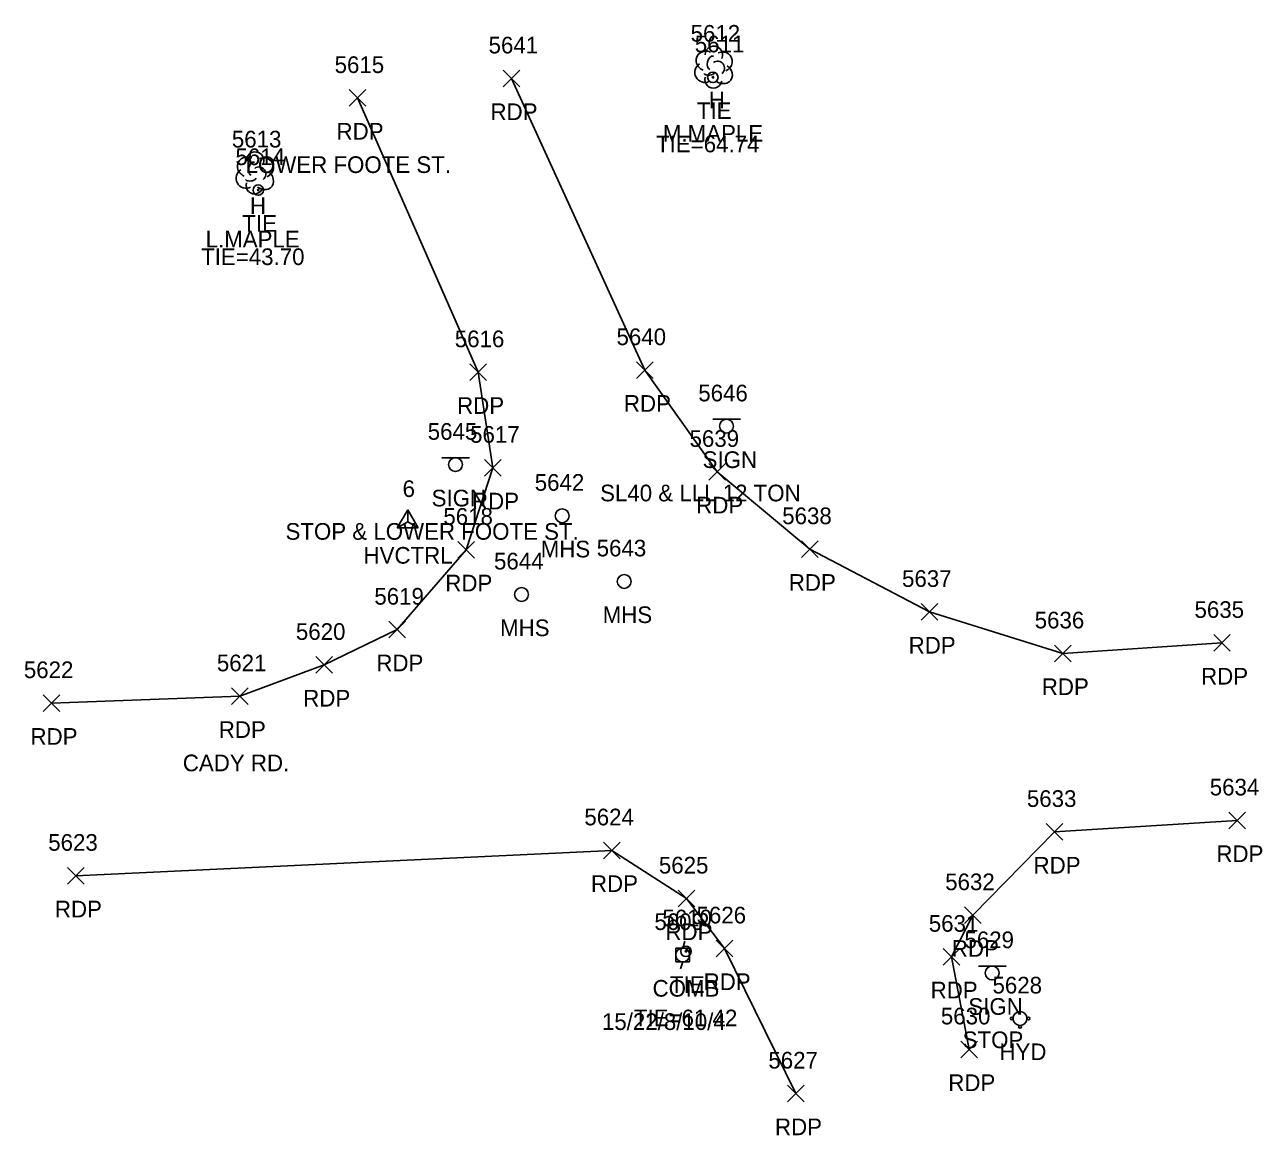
# Model space of a CAD drawing. Extents: x 1472233 to 1475777, y 540726 to 543442.
# Drawn here: x 1475627.9 to 1475776.5, y 541687.4 to 541820.7 of the extents above; entities that cross this region are included whole.
import ezdxf

# ---------------------------------------------------------------- set-up
doc = ezdxf.new("R2010")
doc.units = 0
for name, color, linetype in [('C_A', 7, 'Continuous'), ('C_C', 7, 'Continuous'), ('C_I', 7, 'Continuous'), ('CBP', 7, 'Continuous'), ('CPSM', 7, 'Continuous'), ('L_A', 7, 'Continuous'), ('L_C', 7, 'Continuous'), ('L_I', 7, 'Continuous'), ('LTD', 7, 'Continuous'), ('P_A', 7, 'Continuous'), ('P_C', 7, 'Continuous'), ('P_I', 7, 'Continuous'), ('P_TIC', 7, 'Continuous'), ('PET', 7, 'Continuous'), ('S_A', 7, 'Continuous'), ('S_C', 7, 'Continuous'), ('S_I', 7, 'Continuous'), ('SSGN', 7, 'Continuous'), ('U_A', 7, 'Continuous'), ('U_C', 7, 'Continuous'), ('U_I', 7, 'Continuous'), ('UP', 7, 'Continuous'), ('USMH', 7, 'Continuous'), ('UWFH', 7, 'Continuous')]:
    doc.layers.add(name, color=color, linetype=linetype)

msp = doc.modelspace()

# ---------------------------------------------------------------- linework, layer by layer
at = {"layer": 'CBP'}
for centre, radius in [((1475710.53, 541814.4), 0.625), ((1475710.53, 541814.4), 0.0833), ((1475655.94, 541800.87), 0.625), ((1475655.94, 541800.87), 0.0833), ((1475707.3, 541709.5), 0.625), ((1475707.3, 541709.5), 0.0833)]:
    msp.add_circle(centre, radius, dxfattribs=at)
at = {"layer": 'CPSM'}
for p, q in [((1475672.64, 541760.31), (1475673.89, 541762.48)), ((1475672.64, 541760.31), (1475673.89, 541762.48)), ((1475675.14, 541760.31), (1475673.89, 541762.48)), ((1475673.89, 541761.03), (1475673.89, 541762.48)), ((1475675.14, 541760.31), (1475673.89, 541762.48)), ((1475673.89, 541761.03), (1475673.89, 541762.48)), ((1475672.64, 541760.31), (1475673.89, 541761.03)), ((1475672.64, 541760.31), (1475673.89, 541761.03)), ((1475673.89, 541761.03), (1475673.89, 541761.03)), ((1475673.89, 541761.03), (1475675.14, 541760.31)), ((1475673.89, 541761.03), (1475673.89, 541761.03)), ((1475673.89, 541761.03), (1475675.14, 541760.31)), ((1475672.64, 541760.31), (1475675.14, 541760.31)), ((1475672.64, 541760.31), (1475675.14, 541760.31))]:
    msp.add_line(p, q, dxfattribs=at)
at = {"layer": 'LTD'}
for p, q in [((1475710.6, 541815.68), (1475710.6, 541815.68)), ((1475710.6, 541815.68), (1475710.6, 541815.68)), ((1475655.51, 541802.98), (1475655.51, 541802.98)), ((1475655.51, 541802.98), (1475655.51, 541802.98))]:
    msp.add_line(p, q, dxfattribs=at)
for centre in [(1475710.64, 541817.11), (1475655.56, 541804.41)]:
    msp.add_arc(centre, 1.05, 335.5272, 180.9563, dxfattribs=at)
for centre, major_axis, ratio, start_param, end_param in [((1475709.81, 541816.35), (1.21, -0.51), 0.895232, 1.570796, 4.712389), ((1475711.64, 541816.26), (-1.14, -0.48), 0.949671, 1.570796, 4.712389), ((1475709.51, 541814.97), (0.58, -1.04), 0.959034, 3.141593, 6.283185), ((1475710.39, 541816.14), (-0.208, -0.792), 0.645439, 3.141593, 6.283185), ((1475711.1, 541815.51), (-0.5, 0.667), 0.989748, 3.141593, 6.283185), ((1475710.6, 541814.18), (0.26, 1.06), 0.942809, 1.570796, 4.712389), ((1475710.14, 541814.93), (-0.625, -0.083), 0.423636, 0, 3.141593), ((1475711.6, 541814.85), (-1.09, 0.79), 0.841452, 1.570796, 4.712389), ((1475654.72, 541803.64), (1.21, -0.51), 0.895232, 1.570796, 4.712389), ((1475655.3, 541803.43), (-0.208, -0.792), 0.645439, 3.141593, 6.283185), ((1475656.55, 541803.56), (-1.14, -0.48), 0.949671, 1.570796, 4.712389), ((1475654.43, 541802.27), (0.58, -1.04), 0.959034, 3.141593, 6.283185), ((1475656.01, 541802.81), (-0.5, 0.667), 0.989748, 3.141593, 6.283185), ((1475656.51, 541802.14), (-1.09, 0.79), 0.841452, 1.570796, 4.712389), ((1475655.51, 541801.48), (0.26, 1.06), 0.942809, 1.570796, 4.712389), ((1475655.05, 541802.23), (-0.625, -0.083), 0.423636, 0, 3.141593)]:
    msp.add_ellipse(centre, major_axis=major_axis, ratio=ratio, start_param=start_param, end_param=end_param, dxfattribs=at)
at = {"layer": 'P_TIC'}
for points in [[(1475685.34, 541813.27), (1475687.34, 541815.27)], [(1475687.34, 541813.27), (1475685.34, 541815.27)], [(1475666.85, 541810.92), (1475668.85, 541812.92)], [(1475668.85, 541810.92), (1475666.85, 541812.92)], [(1475701.36, 541778.26), (1475703.36, 541780.26)], [(1475703.36, 541778.26), (1475701.36, 541780.26)], [(1475681.33, 541778.01), (1475683.33, 541780.01)], [(1475683.33, 541778.01), (1475681.33, 541780.01)], [(1475683.12, 541766.54), (1475685.12, 541768.54)], [(1475685.12, 541766.54), (1475683.12, 541768.54)], [(1475710.04, 541766.05), (1475712.04, 541768.05)], [(1475712.04, 541766.05), (1475710.04, 541768.05)], [(1475679.91, 541756.7), (1475681.91, 541758.7)], [(1475681.91, 541756.7), (1475679.91, 541758.7)], [(1475721.17, 541756.77), (1475723.17, 541758.77)], [(1475723.17, 541756.77), (1475721.17, 541758.77)], [(1475735.55, 541749.24), (1475737.55, 541751.24)], [(1475737.55, 541749.24), (1475735.55, 541751.24)], [(1475671.63, 541747.11), (1475673.63, 541749.11)], [(1475673.63, 541747.11), (1475671.63, 541749.11)], [(1475770.67, 541745.52), (1475772.67, 541747.52)], [(1475772.67, 541745.52), (1475770.67, 541747.52)], [(1475751.54, 541744.26), (1475753.54, 541746.26)], [(1475753.54, 541744.26), (1475751.54, 541746.26)], [(1475662.86, 541742.88), (1475664.86, 541744.88)], [(1475664.86, 541742.88), (1475662.86, 541744.88)], [(1475630.1, 541738.29), (1475632.1, 541740.29)], [(1475632.1, 541738.29), (1475630.1, 541740.29)], [(1475652.71, 541739.11), (1475654.71, 541741.11)], [(1475654.71, 541739.11), (1475652.71, 541741.11)], [(1475772.51, 541724.21), (1475774.51, 541726.21)], [(1475774.51, 541724.21), (1475772.51, 541726.21)], [(1475750.55, 541722.83), (1475752.55, 541724.83)], [(1475752.55, 541722.83), (1475750.55, 541724.83)], [(1475697.4, 541720.62), (1475699.4, 541722.62)], [(1475699.4, 541720.62), (1475697.4, 541722.62)], [(1475633.03, 541717.57), (1475635.03, 541719.57)], [(1475635.03, 541717.57), (1475633.03, 541719.57)], [(1475706.36, 541714.84), (1475708.36, 541716.84)], [(1475708.36, 541714.84), (1475706.36, 541716.84)], [(1475740.74, 541712.84), (1475742.74, 541714.84)], [(1475742.74, 541712.84), (1475740.74, 541714.84)], [(1475710.93, 541708.85), (1475712.93, 541710.85)], [(1475712.93, 541708.85), (1475710.93, 541710.85)], [(1475738.2, 541707.85), (1475740.2, 541709.85)], [(1475740.2, 541707.85), (1475738.2, 541709.85)], [(1475740.31, 541696.73), (1475742.31, 541698.73)], [(1475742.31, 541696.73), (1475740.31, 541698.73)], [(1475719.51, 541691.43), (1475721.51, 541693.43)], [(1475721.51, 541691.43), (1475719.51, 541693.43)]]:
    msp.add_lwpolyline(points, dxfattribs=at)
at = {"layer": 'PET'}
for points in [[(1475771.67, 541746.52), (1475752.54, 541745.26), (1475736.55, 541750.24), (1475722.17, 541757.77), (1475711.04, 541767.05), (1475702.36, 541779.26), (1475686.34, 541814.27)], [(1475667.85, 541811.92), (1475682.33, 541779.01), (1475684.12, 541767.54), (1475680.91, 541757.7), (1475672.63, 541748.11), (1475663.86, 541743.88), (1475653.71, 541740.11), (1475631.1, 541739.29)], [(1475741.31, 541697.73), (1475739.2, 541708.85), (1475741.74, 541713.84), (1475751.55, 541723.83), (1475773.51, 541725.21)], [(1475634.03, 541718.57), (1475698.4, 541721.62), (1475707.36, 541715.84), (1475711.93, 541709.85), (1475720.51, 541692.43)]]:
    msp.add_lwpolyline(points, dxfattribs=at)
at = {"layer": 'SSGN'}
for p, q in [((1475710.52, 541773.36), (1475713.85, 541773.36)), ((1475712.17, 541772.53), (1475712.17, 541772.53)), ((1475677.97, 541768.75), (1475681.31, 541768.75)), ((1475679.62, 541767.92), (1475679.62, 541767.92)), ((1475742.43, 541707.73), (1475745.76, 541707.73)), ((1475744.07, 541706.9), (1475744.07, 541706.9))]:
    msp.add_line(p, q, dxfattribs=at)
for centre in [(1475712.17, 541772.53), (1475679.62, 541767.92), (1475744.07, 541706.9)]:
    msp.add_circle(centre, 0.833, dxfattribs=at)
at = {"layer": 'UP'}
for p, q in [((1475707.16, 541710.73), (1475706.91, 541709.89)), ((1475706.07, 541708.23), (1475706.07, 541709.89)), ((1475706.07, 541709.89), (1475707.74, 541709.89)), ((1475706.91, 541709.06), (1475706.91, 541709.06)), ((1475707.74, 541709.89), (1475707.74, 541708.23)), ((1475707.74, 541708.23), (1475706.07, 541708.23)), ((1475706.66, 541707.39), (1475706.91, 541708.23))]:
    msp.add_line(p, q, dxfattribs=at)
msp.add_circle((1475706.91, 541709.06), 0.833, dxfattribs=at)
at = {"layer": 'USMH'}
for p, q in [((1475692.44, 541761.78), (1475692.44, 541761.78)), ((1475693.28, 541761.78), (1475693.28, 541761.78)), ((1475699.89, 541753.9), (1475699.89, 541753.9)), ((1475700.72, 541753.9), (1475700.72, 541753.9)), ((1475687.56, 541752.33), (1475687.56, 541752.33)), ((1475688.39, 541752.33), (1475688.39, 541752.33))]:
    msp.add_line(p, q, dxfattribs=at)
for centre in [(1475692.44, 541761.78), (1475699.89, 541753.9), (1475687.56, 541752.33)]:
    msp.add_circle(centre, 0.833, dxfattribs=at)
at = {"layer": 'UWFH'}
msp.add_line((1475747.42, 541701.44), (1475747.42, 541701.44), dxfattribs=at)
for centre, radius in [((1475746.42, 541701.44), 0.167), ((1475747.42, 541701.44), 0.833), ((1475748.42, 541701.44), 0.167), ((1475747.42, 541700.44), 0.167)]:
    msp.add_circle(centre, radius, dxfattribs=at)

# ---------------------------------------------------------------- texts
at = {"layer": 'C_A'}
for s, p in [('TIE', (1475708.61, 541809.4)), ('TIE', (1475654.02, 541795.87)), ('HVCTRL', (1475668.58, 541756.03)), ('HVCTRL', (1475668.58, 541756.03)), ('TIE', (1475705.38, 541704.5))]:
    msp.add_text(s, height=2, dxfattribs=at).set_placement(p)
at = {"layer": 'C_C'}
for s, p in [('TIE=64.74', (1475703.71, 541805.4)), ('TIE=43.70', (1475649.08, 541791.87)), ('TIE=61.42', (1475701.05, 541700.5))]:
    msp.add_text(s, height=2, dxfattribs=at).set_placement(p)
at = {"layer": 'C_I'}
for s, p in [('5611', (1475708.36, 541817.4)), ('5614', (1475653.2, 541803.87)), ('6', (1475673.27, 541764.03)), ('6', (1475673.27, 541764.03)), ('5610', (1475704.47, 541712.5))]:
    msp.add_text(s, height=2, dxfattribs=at).set_placement(p)
at = {"layer": 'L_A'}
for p in [(1475710.03, 541810.68), (1475654.94, 541797.98)]:
    msp.add_text('H', height=2, dxfattribs=at).set_placement(p)
at = {"layer": 'L_C'}
for s, p in [('M.MAPLE', (1475704.53, 541806.68)), ('L.MAPLE', (1475649.62, 541793.98))]:
    msp.add_text(s, height=2, dxfattribs=at).set_placement(p)
at = {"layer": 'L_I'}
for s, p in [('5612', (1475707.86, 541818.68)), ('5613', (1475652.77, 541805.98))]:
    msp.add_text(s, height=2, dxfattribs=at).set_placement(p)
at = {"layer": 'P_A'}
for p in [(1475683.83, 541809.27), (1475665.34, 541806.92), (1475679.82, 541774.01), (1475699.85, 541774.26), (1475681.61, 541762.54), (1475708.53, 541762.05), (1475678.4, 541752.7), (1475719.65, 541752.77), (1475734.04, 541745.24), (1475670.12, 541743.11), (1475769.16, 541741.52), (1475750.03, 541740.26), (1475661.34, 541738.88), (1475651.2, 541735.11), (1475628.59, 541734.29), (1475771, 541720.21), (1475749.04, 541718.83), (1475695.89, 541716.62), (1475631.52, 541713.57), (1475704.84, 541710.84), (1475739.23, 541708.84), (1475709.42, 541704.85), (1475736.68, 541703.85), (1475738.8, 541692.73), (1475717.99, 541687.43)]:
    msp.add_text('RDP', height=2, dxfattribs=at).set_placement(p)
at = {"layer": 'P_C'}
for s, p in [('LOWER FOOTE ST.', (1475654.42, 541802.92)), ('CADY RD.', (1475646.88, 541731.11))]:
    msp.add_text(s, height=2, dxfattribs=at).set_placement(p)
at = {"layer": 'P_I'}
for s, p in [('5641', (1475683.6, 541817.27)), ('5615', (1475665.11, 541814.92)), ('5616', (1475679.54, 541782.01)), ('5640', (1475698.96, 541782.26)), ('5617', (1475681.38, 541770.54)), ('5639', (1475707.73, 541770.05)), ('5618', (1475678.17, 541760.7)), ('5638', (1475718.86, 541760.77)), ('5637', (1475733.25, 541753.24)), ('5619', (1475669.88, 541751.11)), ('5635', (1475768.37, 541749.52)), ('5636', (1475749.18, 541748.26)), ('5620', (1475660.46, 541746.88)), ('5621', (1475650.97, 541743.11)), ('5622', (1475627.79, 541742.29)), ('5634', (1475770.2, 541728.21)), ('5633', (1475748.24, 541726.83)), ('5624', (1475695.1, 541724.62)), ('5623', (1475630.72, 541721.57)), ('5625', (1475704.05, 541718.84)), ('5632', (1475738.43, 541716.84)), ('5626', (1475708.57, 541712.85)), ('5631', (1475736.46, 541711.85)), ('5630', (1475737.91, 541700.73)), ('5627', (1475717.2, 541695.43))]:
    msp.add_text(s, height=2, dxfattribs=at).set_placement(p)
at = {"layer": 'S_A'}
for p in [(1475709.3, 541767.51), (1475676.76, 541762.9), (1475741.21, 541701.88)]:
    msp.add_text('SIGN', height=2, dxfattribs=at).set_placement(p)
at = {"layer": 'S_C'}
for s, p in [('SL40 & LLL 12 TON', (1475696.99, 541763.51)), ('STOP & LOWER FOOTE ST.', (1475659.21, 541758.9)), ('STOP', (1475740.53, 541697.88))]:
    msp.add_text(s, height=2, dxfattribs=at).set_placement(p)
at = {"layer": 'S_I'}
for s, p in [('5646', (1475708.78, 541775.51)), ('5645', (1475676.29, 541770.9)), ('5629', (1475740.74, 541709.88))]:
    msp.add_text(s, height=2, dxfattribs=at).set_placement(p)
at = {"layer": 'U_A'}
for s, p in [('MHS', (1475689.86, 541756.78)), ('MHS', (1475697.3, 541748.9)), ('MHS', (1475684.98, 541747.33)), ('COMB', (1475703.29, 541704.06)), ('HYD', (1475744.94, 541696.44))]:
    msp.add_text(s, height=2, dxfattribs=at).set_placement(p)
at = {"layer": 'U_C'}
msp.add_text('15/22/8/10/4', height=2, dxfattribs=at).set_placement((1475697.21, 541700.06))
at = {"layer": 'U_I'}
for s, p in [('5642', (1475689.14, 541764.78)), ('5643', (1475696.58, 541756.9)), ('5644', (1475684.25, 541755.33)), ('5609', (1475703.51, 541712.06)), ('5628', (1475744.11, 541704.44))]:
    msp.add_text(s, height=2, dxfattribs=at).set_placement(p)

doc.saveas('drawing.dxf')
